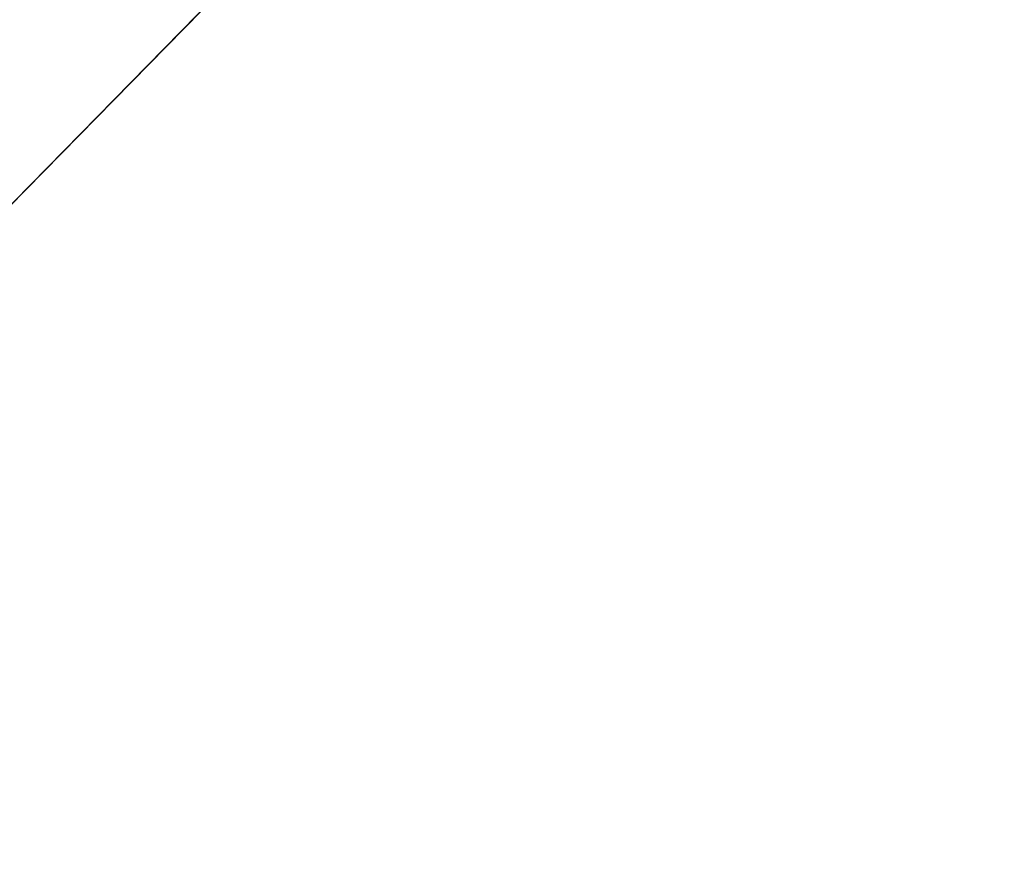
# Model space of a CAD drawing. Extents: x 0 to 80, y 0 to 80.
# Tile 590 of 656: x 9.7017 to 9.7376, y 35.3601 to 35.3912. Entities that reach past the tile are written whole.
import ezdxf

# ---------------------------------------------------------------- set-up
doc = ezdxf.new("R2010")
doc.units = 0
doc.header["$LTSCALE"] = 25.4
doc.layers.get('0').update_dxf_attribs({"color": 13, "linetype": 'CONTINUOUS'})

# ---------------------------------------------------------------- blocks, each defined once
blk = doc.blocks.new('ORBIT-I-KINKIET-20-7806-78')
at = {"color": 7}
blk.add_line((26.015203, 35.64608, 345.043549), (26.13513, 35.76836, 345.893158), dxfattribs=at)
blk.add_line((26.015203, 35.64608, 345.043549), (26.13513, 35.76836, 345.893158), dxfattribs=at)
mesh = blk.add_polyface(dxfattribs=at)
corners = [(26.402742, 35.64608, 302.383881), (25.678438, 35.76836, 302.75235), (26.402742, 35.76836, 302.383881)]
mesh.append_faces([[corners[k] for k in face] for face in [(0, 1, 2)]], dxfattribs={"color": 7})
mesh = blk.add_polyface(dxfattribs=at)
corners = [(26.402742, 35.64608, 302.383881), (25.678438, 35.64608, 302.75235), (25.678438, 35.76836, 302.75235)]
mesh.append_faces([[corners[k] for k in face] for face in [(0, 1, 2)]], dxfattribs={"color": 7})
mesh = blk.add_polyface(dxfattribs=at)
corners = [(26.015203, 35.76836, 345.043549), (26.015203, 35.64608, 345.043549), (26.13513, 35.76836, 345.893158)]
mesh.append_faces([[corners[k] for k in face] for face in [(0, 1, 2)]], dxfattribs={"color": 7})
mesh = blk.add_polyface(dxfattribs=at)
corners = [(26.13513, 35.76836, 345.893158), (26.015203, 35.64608, 345.043549), (26.13513, 35.64608, 345.893158)]
mesh.append_faces([[corners[k] for k in face] for face in [(0, 1, 2)]], dxfattribs={"color": 7})

msp = doc.modelspace()

# ---------------------------------------------------------------- block references
at = {"color": 0}
msp.add_blockref('ORBIT-I-KINKIET-20-7806-78', (-16.396614, -0.346078, -57.5), dxfattribs=at)

doc.saveas('drawing.dxf')
